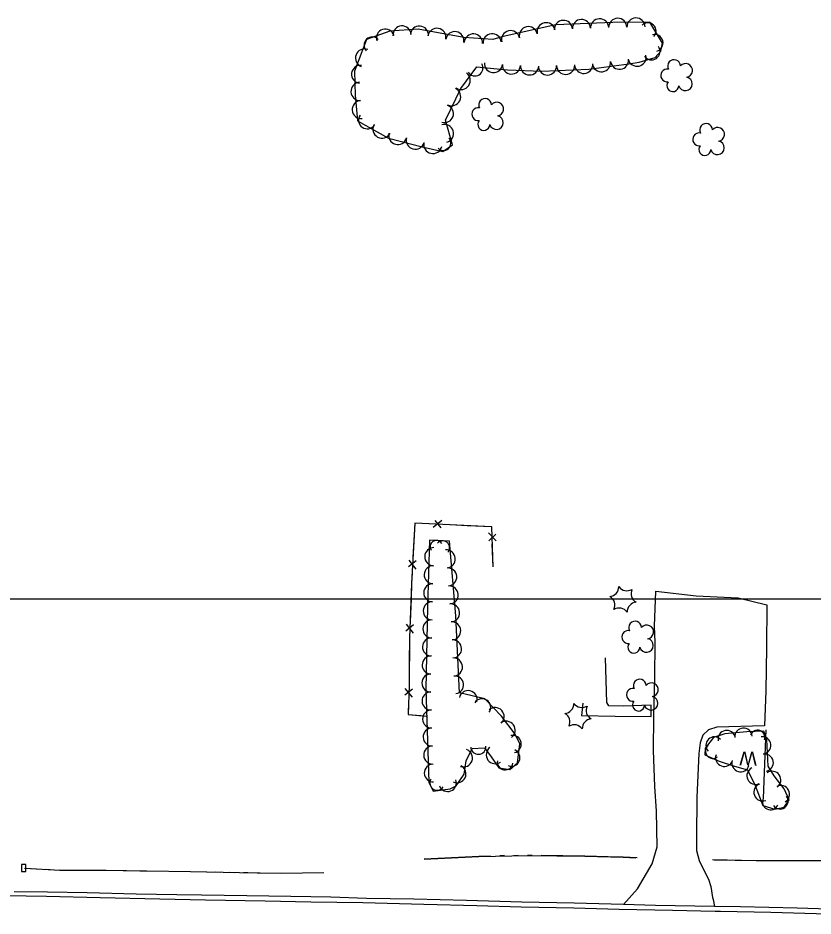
# Model space of a CAD drawing. Extents: x 591954 to 597000, y 198576 to 213500.
# Drawn here: x 593152.5 to 593497.9, y 204862.3 to 205252.2 of the extents above; entities that cross this region are included whole.
import ezdxf

# ---------------------------------------------------------------- set-up
doc = ezdxf.new("R2010")
doc.units = 0
for name, color, linetype in [('Level 10', 7, 'Continuous'), ('Level 11', 7, 'Continuous'), ('Level 15', 7, 'Continuous'), ('Level 17', 7, 'Continuous'), ('Level 18', 7, 'Continuous'), ('Level 19', 7, 'Continuous')]:
    doc.layers.add(name, color=color, linetype=linetype)

msp = doc.modelspace()

# ---------------------------------------------------------------- linework, layer by layer
at = {"layer": 'Level 10'}
msp.add_line((592000, 205000), (594000, 205000), dxfattribs=at)
msp.add_line((592000, 205000), (594000, 205000), dxfattribs=at)
at = {"layer": 'Level 11'}
for points in [[(593545.25, 204864.14), (593528.51, 204864.73), (593504.91, 204865.23), (593491.03, 204865.72), (593466.45, 204866.27), (593455.08, 204866.39), (593429.48, 204866.85), (593415.6, 204867.36), (593394.2, 204867.9), (593371.33, 204868.29), (593347.32, 204868.98), (593324.42, 204869.58), (593303.87, 204869.96), (593288.4, 204870.53), (593271.07, 204870.78), (593251.93, 204871.01), (593232.24, 204871.31), (593221.49, 204871.47), (593203.8, 204871.77), (593182.5, 204872.39), (593165.37, 204872.59), (593150.8, 204872.76)], [(593138.46, 204871.33), (593164.84, 204870.93), (593188.17, 204870.39), (593214.15, 204869.78), (593233.95, 204869.37), (593259.94, 204868.83), (593279.68, 204868.41), (593302.39, 204868.1), (593328.79, 204867.45), (593351.79, 204866.9), (593371.14, 204866.31), (593394.02, 204865.79), (593413.73, 204865.31), (593436.83, 204864.82), (593455.42, 204864.46)], [(593455.42, 204864.46), (593457.77, 204864.42), (593479.55, 204863.89), (593504.19, 204863.3), (593532.96, 204862.72), (593545.18, 204862.28)]]:
    msp.add_lwpolyline(points, dxfattribs=at)
at = {"layer": 'Level 15'}
for p, q in [((593336.7, 205034.02), (593332.83, 205030.97)), ((593336.37, 205030.79), (593333.73, 205034.1)), ((593360.26, 205025.14), (593356.89, 205028.74)), ((593357.02, 205025.19), (593360.09, 205028.1)), ((593322.3, 205016.85), (593325.34, 205012.96)), ((593325.53, 205016.51), (593322.21, 205013.88)), ((593324.34, 204988.7), (593321.07, 204986.02)), ((593321.11, 204988.99), (593324.21, 204985.15)), ((593323.88, 204960.85), (593320.62, 204958.15)), ((593320.64, 204961.12), (593323.77, 204957.31))]:
    msp.add_line(p, q, dxfattribs=at)
for points in [[(593358.93, 205013.96), (593358.3, 205031.21), (593324.89, 205032.86), (593323.5, 205006.72), (593322.63, 204983.13), (593322.43, 204962.56), (593322.05, 204949.85), (593329.79, 204949.13)], [(593331.2, 205032.55), (593324.89, 205032.86), (593324.63, 205027.86)], [(593347.72, 205031.74), (593337.77, 205032.23)], [(593358.33, 205030.49), (593358.3, 205031.21), (593347.72, 205031.74)], [(593324.63, 205027.86), (593324.1, 205017.91)], [(593358.93, 205013.96), (593358.57, 205023.92)], [(593323.75, 205011.34), (593323.5, 205006.72), (593323.26, 205000.03)], [(593323.26, 205000.03), (593322.89, 204990.08)], [(593322.65, 204983.5), (593322.63, 204983.13), (593322.52, 204972.18)], [(593322.52, 204972.18), (593322.43, 204962.56), (593322.42, 204962.23)], [(593322.22, 204955.65), (593322.05, 204949.85), (593327.54, 204949.34)], [(593327.54, 204949.34), (593329.79, 204949.13)], [(593476.46, 204913.53), (593477.56, 204943.1)], [(593155.97, 204884.67), (593153.97, 204884.67), (593153.97, 204881.67), (593155.97, 204881.67), (593155.97, 204884.67)]]:
    msp.add_lwpolyline(points, dxfattribs=at)
at = {"layer": 'Level 17'}
for points in [[(593428.79, 204948.94), (593428.79, 204949.2), (593429.14, 204965.74), (593429.26, 204981.04), (593428.99, 204988.08), (593429.67, 205003.3), (593447.15, 205001.36), (593465.32, 205000.38), (593477.79, 204997.4), (593477.63, 204978.86), (593477.37, 204960), (593476.78, 204944.9), (593456.15, 204944.33), (593452.56, 204943.19), (593450.05, 204940.78), (593448.81, 204937.49), (593448.34, 204932.91), (593447.36, 204913.91), (593447.32, 204896.35), (593447.29, 204890.76), (593448.46, 204886.4), (593450.52, 204882.16), (593452.47, 204878.29), (593453.48, 204875.04), (593454.29, 204870.32), (593454.54, 204869.41), (593455.08, 204866.39)], [(593427.57, 204948.95), (593427.59, 204953.82), (593415.47, 204953.4), (593409.18, 204953.62), (593408.34, 204954.94), (593407.82, 204974.46)], [(593397.83, 204954.66), (593397.32, 204949.37), (593411.91, 204949.06), (593427.57, 204948.95)], [(593415.6, 204867.36), (593421.7, 204874.1), (593427.95, 204884.88), (593430.19, 204892.28), (593429.96, 204907.77), (593429.13, 204918.48), (593428.66, 204934.22), (593428.79, 204948.94)]]:
    msp.add_lwpolyline(points, dxfattribs=at)
at = {"layer": 'Level 18'}
for points in [[(593417.95, 205232.33), (593422.33, 205233.04), (593429.37, 205235.08), (593431.77, 205237.77), (593432.47, 205241.23), (593427.07, 205250.45), (593410.97, 205250.21), (593386.24, 205249.3), (593363.22, 205244.19), (593358.82, 205242.93), (593346.14, 205243.72), (593326.37, 205247.41), (593314.09, 205246.52), (593303.92, 205242.88), (593298.66, 205229.13), (593299.05, 205218.67), (593300.07, 205207.51), (593313.48, 205200.09), (593328.13, 205196.25), (593337.15, 205194.22), (593341.35, 205197.17), (593338.17, 205207.84), (593344.93, 205221.57), (593351.88, 205231.08), (593365.18, 205229.75), (593380.12, 205229.21), (593400.45, 205230.03), (593417.95, 205232.33)], [(593331.01, 204920.43), (593332.84, 204916.44), (593340.21, 204917.52), (593342.92, 204918.87), (593346.32, 204923.88), (593347.23, 204929.67), (593349.85, 204935.08), (593355.17, 204935.26), (593358.06, 204931.44), (593361.46, 204926.58), (593366.18, 204925.92), (593369.51, 204928.84), (593370.48, 204937.1), (593368.45, 204941.29), (593362.62, 204949.11), (593355.34, 204956.6), (593344.27, 204959.26), (593342.68, 204992.61), (593340, 205025.09), (593331.28, 205025.56), (593330.45, 204996.49), (593329.76, 204960.76), (593331.01, 204920.43)], [(593472.74, 204918.96), (593476.04, 204910.32), (593481.35, 204908.62), (593485.35, 204909.56), (593487.54, 204912.73), (593485.39, 204917.54), (593481.01, 204923.22), (593478.47, 204927.36), (593477.9, 204939), (593476.52, 204942.6), (593469.17, 204942.32), (593459.53, 204941.41), (593454.63, 204939.76), (593450.99, 204935.11), (593450.92, 204932.26), (593457.14, 204929.52), (593463.77, 204927.38), (593469.48, 204925.82), (593472.74, 204918.96)]]:
    msp.add_lwpolyline(points, dxfattribs=at)
for centre, radius, start, end in [((593389.44, 205247.27), 3.95, 3.2651, 183.2498), ((593397.3, 205247.63), 3.96, 2.1079, 182.0925), ((593405.21, 205247.92), 3.96, 2.1148, 182.0995), ((593413.08, 205248.15), 3.96, 1.1734, 181.1581), ((593420.98, 205248.29), 3.96, 0.8765, 180.8612), ((593312.12, 205243.46), 3.94, 17.412, 197.3967), ((593319.36, 205244.83), 3.96, 4.1376, 184.1223), ((593326.9, 205244.82), 3.93, 355.4125, 175.3972), ((593334.49, 205243.79), 3.96, 349.436, 169.4207), ((593366.53, 205242.77), 3.96, 12.9795, 192.9642), ((593374.24, 205244.52), 3.96, 12.5145, 192.4992), ((593381.96, 205246.23), 3.96, 12.509, 192.4937), ((593426.15, 205246.63), 3.54, 315.7983, 135.783), ((593306.44, 205240.41), 3.6, 43.661, 223.6457), ((593342.29, 205242.36), 3.96, 349.7916, 169.7762), ((593350.37, 205241.38), 3.96, 356.4291, 176.4137), ((593358.51, 205241.52), 3.9, 5.1861, 185.1708), ((593429.05, 205241.4), 3.71, 284.8262, 104.8109), ((593303.07, 205234.85), 3.96, 69.0949, 249.0796), ((593427.7, 205237.77), 3.73, 214.9626, 34.9473), ((593421.46, 205235.21), 3.95, 192.3233, 12.308), ((593301.3, 205227.81), 3.88, 83.5599, 263.5446), ((593351.06, 205230.53), 3.46, 211.1488, 31.1335), ((593359.1, 205232.44), 3.96, 174.3151, 354.2998), ((593366.9, 205231.83), 3.96, 176.8411, 356.8258), ((593374.76, 205231.47), 3.96, 177.9222, 357.9069), ((593382.54, 205231.43), 3.96, 181.5143, 1.499), ((593390.42, 205231.7), 3.96, 182.3397, 2.3243), ((593398.27, 205232.1), 3.95, 183.5817, 3.5664), ((593406, 205232.85), 3.96, 187.4999, 7.4846), ((593413.81, 205233.86), 3.91, 187.4978, 7.4825), ((593437.54, 205231.35), 2.78, 1.3946, 209.1675), ((593442.58, 205229.49), 2.97, 278.4237, 139.6575), ((593345.07, 205225.14), 3.95, 235.0323, 55.017), ((593434.54, 205227.27), 2.78, 78.0716, 279.0826), ((593301.13, 205220.34), 3.96, 93.0654, 273.05), ((593437, 205222.87), 2.61, 140.7797, 358.7123), ((593442.47, 205223.64), 2.97, 196.0745, 79.0477), ((593340.9, 205218.08), 3.96, 243.8182, 63.8028), ((593301.69, 205212.53), 3.96, 95.2126, 275.1973), ((593355.45, 205214.51), 2.78, 1.3946, 209.1675), ((593360.49, 205212.66), 2.97, 278.4237, 139.6575), ((593337.92, 205210.65), 3.79, 251.439, 71.4237), ((593352.45, 205210.44), 2.78, 78.0716, 279.0826), ((593304.22, 205207.88), 3.78, 145.464, 325.4487), ((593354.91, 205206.04), 2.61, 140.7797, 358.7123), ((593360.38, 205206.8), 2.97, 196.0745, 79.0477), ((593310.68, 205204.01), 3.96, 151.0656, 331.0502), ((593337.74, 205202.04), 3.96, 286.5786, 106.5633), ((593451.44, 205203.61), 2.78, 1.3946, 209.1675), ((593456.48, 205201.75), 2.97, 278.4237, 139.6575), ((593317.5, 205201.23), 3.95, 164.5961, 344.5808), ((593325.11, 205199.19), 3.96, 165.3761, 345.3608), ((593337.34, 205197.88), 3.22, 222.9708, 42.9555), ((593448.44, 205199.54), 2.78, 78.0716, 279.0826), ((593332.73, 205197.33), 3.96, 167.3147, 347.2994), ((593450.9, 205195.14), 2.61, 140.7797, 358.7123), ((593456.37, 205195.9), 2.97, 196.0745, 79.0477), ((593334.31, 205022.59), 2.78, 32.8401, 212.8248), ((593337.05, 205022.2), 2.96, 318.727, 138.7117), ((593333.12, 205018.32), 3.92, 88.379, 268.3637), ((593338.58, 205017.33), 3.92, 274.7228, 94.7075), ((593332.9, 205010.48), 3.92, 88.379, 268.3637), ((593339.22, 205009.51), 3.92, 274.7155, 94.7002), ((593332.68, 205002.64), 3.92, 88.379, 268.3637), ((593339.87, 205001.69), 3.92, 274.7234, 94.7081), ((593409.22, 205005.25), 4.3, 275.2113, 0.9762), ((593417.04, 205007.81), 4.3, 215.2113, 300.9762), ((593407.53, 204997.21), 4.3, 335.2113, 60.9762), ((593423.16, 205002.31), 4.3, 155.2113, 240.9762), ((593332.48, 204994.81), 3.92, 88.7442, 268.7289), ((593340.47, 204993.89), 3.92, 274.0933, 94.078), ((593421.46, 204994.27), 4.3, 95.2113, 180.9762), ((593413.65, 204991.72), 4.3, 35.2113, 120.9762), ((593332.32, 204986.97), 3.92, 88.8977, 268.8824), ((593340.93, 204986.11), 3.92, 272.7399, 92.7246), ((593420.61, 204987.51), 2.78, 1.3946, 209.1675), ((593417.61, 204983.43), 2.78, 78.0716, 279.0826), ((593425.65, 204985.65), 2.97, 278.4237, 139.6575), ((593332.16, 204979.12), 3.92, 88.8975, 268.8822), ((593341.3, 204978.27), 3.92, 272.7472, 92.7319), ((593425.54, 204979.79), 2.97, 196.0745, 79.0477), ((593420.07, 204979.03), 2.61, 140.7797, 358.7123), ((593332.01, 204971.28), 3.92, 88.8977, 268.8824), ((593341.68, 204970.44), 3.92, 272.7472, 92.7319), ((593331.89, 204963.45), 3.92, 89.343, 269.3277), ((593342.37, 204962.67), 3.76, 276.2889, 96.2736), ((593422.64, 204962.38), 2.78, 1.3946, 209.1675), ((593427.68, 204960.52), 2.97, 278.4237, 139.6575), ((593331.97, 204955.69), 3.92, 91.7896, 271.7743), ((593348.07, 204956.23), 3.92, 346.4903, 166.475), ((593419.64, 204958.31), 2.78, 78.0716, 279.0826), ((593354.11, 204952.84), 3.78, 326.6816, 146.6663), ((593389.7, 204954.56), 4.3, 275.2113, 0.9762), ((593397.51, 204957.12), 4.3, 215.2113, 300.9762), ((593422.1, 204953.91), 2.61, 140.7797, 358.7123), ((593427.57, 204954.67), 2.97, 196.0745, 79.0477), ((593332.21, 204947.85), 3.92, 91.7898, 271.7745), ((593359.78, 204948.89), 3.92, 312.0889, 132.0736), ((593388, 204946.52), 4.3, 335.2113, 60.9762), ((593403.63, 204951.63), 4.3, 155.2113, 240.9762), ((593364.6, 204942.98), 3.92, 306.331, 126.3157), ((593401.93, 204943.58), 4.3, 95.2113, 180.9762), ((593332.46, 204940.01), 3.92, 91.7971, 271.7818), ((593394.12, 204941.03), 4.3, 35.2113, 120.9762), ((593460.45, 204939.14), 3.77, 11.2043, 191.189), ((593467.7, 204940.13), 3.79, 4.5135, 184.4982), ((593473.81, 204939.8), 3.19, 341.3853, 161.37), ((593367.39, 204936.95), 3.77, 281.5219, 101.5066), ((593455.06, 204936.4), 3.68, 44.1042, 224.0889), ((593475.83, 204936.41), 3.77, 276.3134, 96.2981), ((593332.7, 204932.17), 3.92, 91.7896, 271.7743), ((593352.49, 204935.83), 3.32, 183.3442, 3.3289), ((593359.87, 204932.32), 3.92, 125.9894, 305.9741), ((593454.36, 204933.88), 3.14, 129.9813, 309.9659), ((593346.09, 204930.9), 3.88, 250.938, 70.9227), ((593366.89, 204931), 3.68, 247.4148, 67.3994), ((593459.36, 204931.01), 3.79, 160.4159, 340.4005), ((593476.97, 204928.89), 3.7, 280.4994, 100.4841), ((593332.92, 204924.37), 3.88, 91.7953, 271.7799), ((593343.28, 204923.97), 3.84, 244.4743, 64.459), ((593364.16, 204929.16), 3.41, 170.929, 350.9137), ((593466.45, 204928.7), 3.78, 163.6489, 343.6336), ((593472.9, 204923.19), 3.75, 115.4559, 295.4406), ((593480.12, 204921.37), 3.79, 305.3986, 125.3832), ((593334.59, 204920.04), 3.15, 147.4283, 327.413), ((593339.19, 204920.15), 3.79, 200.7258, 20.7104), ((593475.98, 204916.05), 3.79, 110.9075, 290.8922), ((593483.99, 204915.17), 3.77, 298.3393, 118.324), ((593479.43, 204911.91), 3.5, 154.002, 333.9867), ((593483.58, 204912.26), 3.52, 215.318, 35.3027)]:
    msp.add_arc(centre, radius, start, end, dxfattribs=at)
at = {"layer": 'Level 19'}
for points in [[(593328.9, 204886.94), (593352.74, 204888.2), (593374.27, 204888.59), (593398.81, 204888.23), (593415.45, 204887.89), (593420.96, 204887.53)], [(593357.86, 204888.3), (593352.74, 204888.2), (593328.9, 204886.94)], [(593363.86, 204888.4), (593361.86, 204888.37)], [(593369.86, 204888.51), (593367.86, 204888.48)], [(593375.86, 204888.57), (593374.27, 204888.59), (593373.86, 204888.58)], [(593408.85, 204888.03), (593398.81, 204888.23), (593379.86, 204888.51)], [(593421.5, 204887.49), (593415.45, 204887.89), (593408.85, 204888.03)], [(593454.26, 204886.76), (593473.17, 204886.39), (593483.91, 204886.37)], [(593454.92, 204886.75), (593473.17, 204886.39), (593491.39, 204886.35), (593511.67, 204886.35), (593529.45, 204885.66), (593542.43, 204885.39)], [(593487.91, 204886.36), (593489.91, 204886.35)], [(593493.91, 204886.35), (593495.91, 204886.35)], [(593285.43, 204881), (593266.89, 204880.7), (593248.78, 204881.04), (593227.39, 204881.5), (593208.44, 204881.76), (593190.75, 204882.07), (593170.84, 204882.12), (593155.29, 204882.92)], [(593160.45, 204882.66), (593158.46, 204882.76)], [(593166.45, 204882.35), (593164.45, 204882.45)], [(593172.44, 204882.12), (593170.84, 204882.12), (593170.44, 204882.15)], [(593205.44, 204881.81), (593190.75, 204882.07), (593176.44, 204882.11)], [(593234.43, 204881.35), (593227.39, 204881.5), (593208.44, 204881.76), (593205.44, 204881.81)], [(593240.43, 204881.22), (593238.43, 204881.26)], [(593246.43, 204881.09), (593244.43, 204881.13)], [(593252.43, 204880.97), (593250.43, 204881.01)], [(593285.43, 204881), (593266.89, 204880.7), (593256.43, 204880.89)]]:
    msp.add_lwpolyline(points, dxfattribs=at)

# ---------------------------------------------------------------- texts
at = {"layer": 'Level 15'}
msp.add_text('W', height=6, rotation=178.7929, dxfattribs=at).set_placement((593473.58, 204933.57))

doc.saveas('drawing.dxf')
